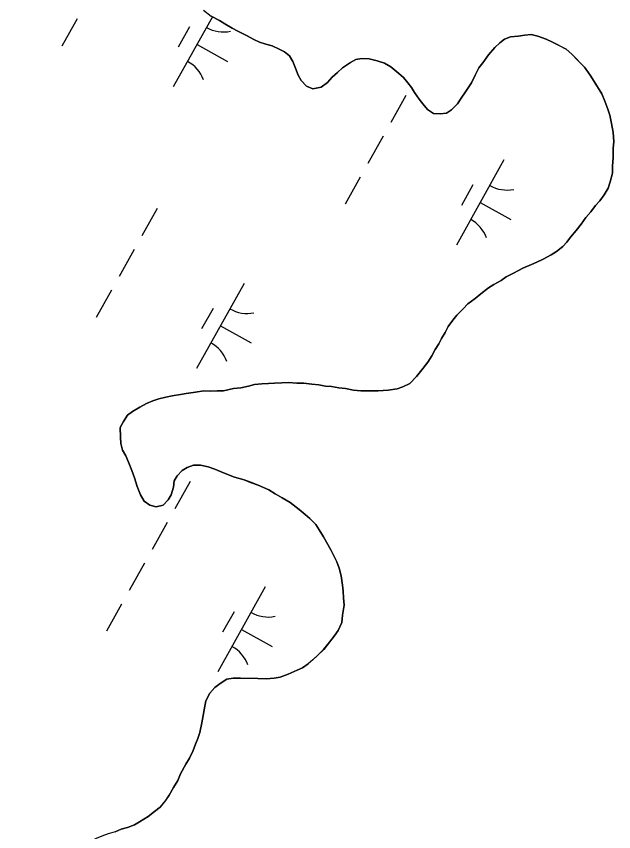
# Model space of a CAD drawing. Extents: x 3923531 to 3943530, y 207391 to 229799.
# Drawn here: x 3933487.6 to 3933793.9, y 213104.3 to 213522.7 of the extents above; entities that cross this region are included whole.
import ezdxf

# ---------------------------------------------------------------- set-up
doc = ezdxf.new("R2010")
doc.units = 0
doc.layers.add('V-TOPO-SHOR', color=7, linetype='Continuous')
doc.layers.add('V-WETL-SWMP', color=7, linetype='Continuous')

msp = doc.modelspace()

# ---------------------------------------------------------------- linework, layer by layer
at = {"layer": 'V-TOPO-SHOR'}
for points in [[(3933583.63, 213525.92), (3933587.55, 213522.71), (3933591.87, 213520.49), (3933594.62, 213518.88), (3933598.35, 213516.66), (3933601.3, 213515.05), (3933606.02, 213512.63), (3933609.35, 213510.81), (3933612.3, 213509.4), (3933615.65, 213508.37), (3933618.8, 213507.55), (3933622.34, 213505.93), (3933625.09, 213504.51), (3933627.64, 213502.51), (3933629.39, 213499.53), (3933630.73, 213496.15), (3933632.08, 213492.58), (3933633.63, 213489.8), (3933636.36, 213486.8), (3933639.71, 213485.58), (3933643.87, 213486.32), (3933647.25, 213488.66), (3933649.65, 213491.4), (3933652.25, 213493.94), (3933654.84, 213496.28), (3933659.02, 213499), (3933661.81, 213500.55), (3933664.78, 213501.11), (3933668.53, 213500.87), (3933672.67, 213499.84), (3933676.41, 213498.61), (3933679.75, 213496.8), (3933683.86, 213493.39), (3933686.21, 213491.39), (3933688.35, 213488.6), (3933690.3, 213486.21), (3933691.86, 213483.62), (3933694.19, 213480.24), (3933696.14, 213477.84), (3933698.48, 213474.85), (3933701.62, 213472.84), (3933704.98, 213472.61), (3933708.14, 213472.97), (3933710.73, 213474.72), (3933713.93, 213477.84), (3933715.74, 213480.79), (3933717.95, 213483.93), (3933720.96, 213488.64), (3933722.98, 213492.57), (3933724.8, 213496.3), (3933726.81, 213498.85), (3933729.82, 213502.96), (3933733.02, 213506.68), (3933735.61, 213509.03)], [(3933735.61, 213509.03), (3933738.01, 213510.98), (3933740.98, 213512.13), (3933744.94, 213512.48), (3933748.31, 213513.04), (3933751.67, 213513.4), (3933755.02, 213512.57), (3933759.35, 213510.94), (3933762.5, 213509.52), (3933765.64, 213507.91), (3933769.57, 213505.89), (3933772.51, 213503.29), (3933775.63, 213500.09), (3933778.96, 213496.69), (3933781.87, 213492.51), (3933784.79, 213487.93), (3933787.9, 213482.96), (3933789.43, 213479.19), (3933790.97, 213475.02), (3933791.93, 213472.05), (3933792.87, 213467.69), (3933793.6, 213463.14), (3933793.95, 213458.39), (3933793.71, 213454.83), (3933793.66, 213450.29), (3933793.42, 213445.74), (3933793.38, 213442.19), (3933792.14, 213437.85), (3933791.12, 213434.51), (3933789.1, 213431.17), (3933786.9, 213428.03), (3933784.7, 213425.68), (3933782.29, 213422.35), (3933779.69, 213419.41), (3933777.28, 213416.08), (3933774.67, 213412.75), (3933771.87, 213409.42), (3933769.87, 213406.87), (3933767.86, 213404.52), (3933764.67, 213401.99), (3933761.89, 213400.24), (3933757.71, 213398.11), (3933754.53, 213396.57), (3933751.75, 213395.42), (3933747.39, 213393.49), (3933742.61, 213390.97), (3933738.84, 213389.03), (3933736.25, 213387.09), (3933732.47, 213385.15), (3933729.69, 213383.4), (3933725.9, 213380.29), (3933722.91, 213377.95), (3933719.12, 213375.22), (3933716.72, 213372.68), (3933713.52, 213369.36), (3933711.52, 213366.81), (3933709.11, 213363.47), (3933707.5, 213360.53), (3933705.69, 213357.38), (3933704.27, 213354.63), (3933702.46, 213351.69), (3933700.65, 213348.55), (3933698.64, 213345.21), (3933696.23, 213342.08), (3933692.82, 213337.96), (3933689.42, 213334.24), (3933685.85, 213332.5), (3933682.87, 213331.55), (3933678.32, 213330.81), (3933673.18, 213330.47), (3933668.24, 213330.52), (3933664.28, 213330.57), (3933660.53, 213330.81), (3933656.39, 213331.64), (3933653.04, 213332.08), (3933649.29, 213332.71), (3933646.13, 213332.94), (3933642.78, 213333.57), (3933639.23, 213334.01), (3933635.08, 213334.45), (3933631.52, 213334.49), (3933627.18, 213334.73), (3933623.82, 213334.57), (3933620.06, 213334.41), (3933616.9, 213334.25), (3933613.54, 213334.09), (3933609.78, 213333.74), (3933606.61, 213332.98), (3933602.84, 213332.04), (3933599.08, 213331.68), (3933593.93, 213330.55), (3933590.57, 213330.59), (3933587.01, 213330.43), (3933583.85, 213330.46), (3933579.5, 213329.92), (3933574.75, 213329.18), (3933571.78, 213328.62), (3933567.62, 213327.88), (3933564.25, 213327.32), (3933560.68, 213326.37), (3933557.71, 213325.42)], [(3933557.71, 213325.42), (3933554.33, 213324.07), (3933550.95, 213322.13), (3933547.18, 213320), (3933544.59, 213318.05), (3933542.57, 213314.71), (3933540.96, 213311.77), (3933541.1, 213306.83), (3933541.26, 213303.46), (3933542.02, 213300.1), (3933543.76, 213297.11), (3933545.11, 213293.94), (3933546.84, 213289.57), (3933548.18, 213285.8), (3933549.52, 213281.44), (3933551.25, 213277.07), (3933553.19, 213273.89), (3933556.13, 213271.88), (3933559.29, 213271.05), (3933562.85, 213271.81), (3933565.45, 213274.55), (3933567.06, 213277.09), (3933568.29, 213281.04), (3933568.52, 213284.39), (3933570.13, 213286.94), (3933572.73, 213289.68), (3933575.32, 213291.23), (3933578.49, 213292.39), (3933582.05, 213292.34), (3933585.99, 213291.51), (3933589.34, 213290.29), (3933593.86, 213288.46), (3933599.57, 213286.22), (3933604.5, 213284.79), (3933607.64, 213283.56), (3933611.58, 213282.14), (3933614.33, 213280.92), (3933617.09, 213279.71), (3933620.42, 213277.7), (3933623.96, 213275.68), (3933628.08, 213273.26), (3933632.59, 213269.65), (3933635.72, 213267.05), (3933638.07, 213265.05), (3933641.2, 213261.85), (3933642.95, 213259.27), (3933645.08, 213255.68), (3933647.41, 213251.71), (3933649.15, 213248.52), (3933650.7, 213245.54), (3933652.05, 213242.76), (3933653.21, 213239.59), (3933654.15, 213235.62), (3933654.89, 213230.87), (3933655.25, 213227.71), (3933655.41, 213224.35), (3933655.76, 213220.59), (3933654.92, 213215.46), (3933654.48, 213211.71), (3933652.66, 213207.58), (3933650.65, 213204.64), (3933648.24, 213201.5), (3933645.24, 213197.78), (3933642.04, 213194.65), (3933639.65, 213192.5), (3933637.25, 213190.36), (3933634.46, 213188.41), (3933631.68, 213187.26), (3933627.11, 213185.13), (3933622.95, 213183.6), (3933619.78, 213183.04), (3933615.82, 213182.69), (3933611.48, 213182.93), (3933607.33, 213182.98), (3933602.58, 213183.03), (3933598.83, 213183.07), (3933595.66, 213182.52), (3933592.08, 213180.38), (3933589.49, 213178.24), (3933586.89, 213175.3), (3933584.87, 213171.37), (3933584.03, 213166.83), (3933583.4, 213163.87), (3933582.77, 213160.13), (3933581.73, 213155.2), (3933580.7, 213152.05), (3933579.49, 213149.29), (3933578.26, 213145.95), (3933576.44, 213142.02), (3933574.63, 213138.87), (3933571.81, 213133.96), (3933570.39, 213130.62), (3933568.17, 213126.89), (3933565.96, 213122.96), (3933564.15, 213120.22), (3933561.34, 213116.89), (3933558.55, 213114.74), (3933555.17, 213112.01), (3933550.79, 213109.3), (3933548.2, 213107.74), (3933544.63, 213106.4)], [(3933544.63, 213106.4), (3933541.46, 213105.64), (3933538.28, 213104.3), (3933534.71, 213103.15), (3933531.54, 213102), (3933528.56, 213100.85), (3933525.58, 213099.3), (3933522.6, 213097.75), (3933520.2, 213095.8), (3933517.8, 213093.26), (3933515.6, 213090.51), (3933514.79, 213089.14), (3933510.19, 213083.66), (3933507.8, 213081.71), (3933505.6, 213079.36), (3933503.01, 213077.41), (3933500.42, 213075.46), (3933497.44, 213074.31), (3933494.27, 213073.55), (3933491.3, 213072.99), (3933488.14, 213073.03), (3933484.39, 213073.47)]]:
    msp.add_lwpolyline(points, dxfattribs=at)
at = {"layer": 'V-WETL-SWMP'}
for p, q in [((3933588.17, 213522.39), (3933568.09, 213486.46)), ((3933591.87, 213520.49), (3933587.55, 213522.71)), ((3933518.81, 213521.34), (3933511.01, 213507.38)), ((3933594.62, 213518.88), (3933591.87, 213520.49)), ((3933598.35, 213516.66), (3933594.62, 213518.88)), ((3933576.47, 213517.28), (3933570.62, 213506.81)), ((3933601.3, 213515.05), (3933598.35, 213516.66)), ((3933606.01, 213512.63), (3933601.3, 213515.05)), ((3933609.35, 213510.81), (3933606.01, 213512.63)), ((3933612.3, 213509.4), (3933609.35, 213510.81)), ((3933738.01, 213510.98), (3933735.61, 213509.03)), ((3933740.98, 213512.13), (3933738.01, 213510.98)), ((3933744.94, 213512.48), (3933740.98, 213512.13)), ((3933748.31, 213513.04), (3933744.94, 213512.48)), ((3933751.67, 213513.4), (3933748.31, 213513.04)), ((3933755.02, 213512.57), (3933751.67, 213513.4)), ((3933759.35, 213510.94), (3933755.02, 213512.57)), ((3933762.5, 213509.52), (3933759.35, 213510.94)), ((3933580.28, 213508.28), (3933596, 213499.5)), ((3933615.65, 213508.37), (3933612.3, 213509.4)), ((3933618.8, 213507.55), (3933615.65, 213508.37)), ((3933622.34, 213505.93), (3933618.8, 213507.55)), ((3933625.09, 213504.51), (3933622.34, 213505.93)), ((3933733.02, 213506.68), (3933729.82, 213502.96)), ((3933735.61, 213509.03), (3933733.02, 213506.68)), ((3933769.57, 213505.89), (3933762.5, 213509.52)), ((3933772.51, 213503.29), (3933769.57, 213505.89)), ((3933627.64, 213502.51), (3933625.09, 213504.51)), ((3933629.39, 213499.52), (3933627.64, 213502.51)), ((3933729.82, 213502.96), (3933726.81, 213498.85)), ((3933778.96, 213496.69), (3933772.51, 213503.29)), ((3933630.73, 213496.15), (3933629.39, 213499.52)), ((3933659.02, 213499), (3933654.84, 213496.28)), ((3933661.81, 213500.55), (3933659.02, 213499)), ((3933664.78, 213501.11), (3933661.81, 213500.55)), ((3933668.53, 213500.87), (3933664.78, 213501.11)), ((3933672.67, 213499.84), (3933668.53, 213500.87)), ((3933676.41, 213498.61), (3933672.67, 213499.84)), ((3933679.75, 213496.8), (3933676.41, 213498.61)), ((3933726.81, 213498.85), (3933724.8, 213496.3)), ((3933632.08, 213492.58), (3933630.73, 213496.15)), ((3933652.25, 213493.94), (3933649.65, 213491.4)), ((3933654.84, 213496.28), (3933652.25, 213493.94)), ((3933683.86, 213493.39), (3933679.75, 213496.8)), ((3933686.21, 213491.39), (3933683.86, 213493.39)), ((3933724.8, 213496.3), (3933722.98, 213492.57)), ((3933781.87, 213492.51), (3933778.96, 213496.69)), ((3933633.63, 213489.79), (3933632.08, 213492.58)), ((3933636.36, 213486.8), (3933633.63, 213489.79)), ((3933649.65, 213491.4), (3933647.25, 213488.66)), ((3933688.35, 213488.6), (3933686.21, 213491.39)), ((3933722.98, 213492.57), (3933720.96, 213488.64)), ((3933784.79, 213487.93), (3933781.87, 213492.51)), ((3933639.71, 213485.58), (3933636.36, 213486.8)), ((3933643.87, 213486.32), (3933639.71, 213485.58)), ((3933647.25, 213488.66), (3933643.87, 213486.32)), ((3933690.31, 213486.21), (3933688.35, 213488.6)), ((3933691.86, 213483.62), (3933690.31, 213486.21)), ((3933720.96, 213488.64), (3933717.95, 213483.93)), ((3933787.9, 213482.96), (3933784.79, 213487.93)), ((3933687.43, 213482.12), (3933679.63, 213468.16)), ((3933694.19, 213480.24), (3933691.86, 213483.62)), ((3933715.74, 213480.79), (3933713.93, 213477.84)), ((3933717.95, 213483.93), (3933715.74, 213480.79)), ((3933789.43, 213479.19), (3933787.9, 213482.96)), ((3933696.14, 213477.84), (3933694.19, 213480.24)), ((3933698.48, 213474.85), (3933696.14, 213477.84)), ((3933713.93, 213477.84), (3933710.73, 213474.72)), ((3933790.97, 213475.02), (3933789.43, 213479.19)), ((3933701.62, 213472.84), (3933698.48, 213474.85)), ((3933704.98, 213472.61), (3933701.62, 213472.84)), ((3933708.14, 213472.97), (3933704.98, 213472.61)), ((3933710.73, 213474.72), (3933708.14, 213472.97)), ((3933791.93, 213472.04), (3933790.97, 213475.02)), ((3933792.87, 213467.69), (3933791.93, 213472.04)), ((3933793.6, 213463.13), (3933792.87, 213467.69)), ((3933675.73, 213461.17), (3933667.93, 213447.2)), ((3933793.95, 213458.39), (3933793.6, 213463.13)), ((3933793.71, 213454.83), (3933793.95, 213458.39)), ((3933793.66, 213450.29), (3933793.71, 213454.83)), ((3933737.69, 213448.98), (3933713.3, 213405.33)), ((3933793.41, 213445.74), (3933793.66, 213450.29)), ((3933793.38, 213442.19), (3933793.41, 213445.74)), ((3933664.02, 213440.22), (3933656.22, 213426.25)), ((3933792.14, 213437.85), (3933793.38, 213442.19)), ((3933721.69, 213436.16), (3933715.83, 213425.68)), ((3933791.12, 213434.51), (3933792.14, 213437.85)), ((3933786.9, 213428.03), (3933789.1, 213431.17)), ((3933789.1, 213431.17), (3933791.12, 213434.51)), ((3933725.5, 213427.16), (3933741.21, 213418.38)), ((3933784.7, 213425.68), (3933786.9, 213428.03)), ((3933559.81, 213424.04), (3933552.01, 213410.07)), ((3933779.69, 213419.42), (3933782.29, 213422.35)), ((3933782.29, 213422.35), (3933784.7, 213425.68)), ((3933777.28, 213416.08), (3933779.69, 213419.42)), ((3933774.67, 213412.75), (3933777.28, 213416.08)), ((3933769.87, 213406.87), (3933771.87, 213409.42)), ((3933771.87, 213409.42), (3933774.67, 213412.75)), ((3933767.86, 213404.53), (3933769.87, 213406.87)), ((3933548.1, 213403.08), (3933540.3, 213389.12)), ((3933761.89, 213400.24), (3933764.67, 213401.99)), ((3933764.67, 213401.99), (3933767.86, 213404.53)), ((3933754.53, 213396.57), (3933757.71, 213398.12)), ((3933757.71, 213398.12), (3933761.89, 213400.24)), ((3933742.62, 213390.97), (3933747.39, 213393.49)), ((3933747.39, 213393.49), (3933751.75, 213395.41)), ((3933751.75, 213395.41), (3933754.53, 213396.57)), ((3933736.25, 213387.09), (3933738.84, 213389.03)), ((3933738.84, 213389.03), (3933742.62, 213390.97)), ((3933604.49, 213385.67), (3933580.1, 213342.02)), ((3933729.69, 213383.4), (3933732.47, 213385.15)), ((3933732.47, 213385.15), (3933736.25, 213387.09)), ((3933536.4, 213382.13), (3933528.6, 213368.16)), ((3933722.91, 213377.95), (3933725.9, 213380.29)), ((3933725.9, 213380.29), (3933729.69, 213383.4)), ((3933719.12, 213375.22), (3933722.91, 213377.95)), ((3933588.49, 213372.85), (3933582.63, 213362.37)), ((3933713.52, 213369.35), (3933716.72, 213372.68)), ((3933716.72, 213372.68), (3933719.12, 213375.22)), ((3933711.52, 213366.81), (3933713.52, 213369.35)), ((3933592.3, 213363.84), (3933608.01, 213355.07)), ((3933707.5, 213360.53), (3933709.11, 213363.47)), ((3933709.11, 213363.47), (3933711.52, 213366.81)), ((3933705.69, 213357.39), (3933707.5, 213360.53)), ((3933704.27, 213354.63), (3933705.69, 213357.39)), ((3933700.65, 213348.55), (3933702.46, 213351.69)), ((3933702.46, 213351.69), (3933704.27, 213354.63)), ((3933698.64, 213345.21), (3933700.65, 213348.55)), ((3933696.23, 213342.07), (3933698.64, 213345.21)), ((3933692.82, 213337.96), (3933696.23, 213342.07)), ((3933609.78, 213333.74), (3933613.54, 213334.09)), ((3933613.54, 213334.09), (3933616.9, 213334.25)), ((3933616.9, 213334.25), (3933620.06, 213334.42)), ((3933620.06, 213334.42), (3933623.82, 213334.57)), ((3933623.82, 213334.57), (3933627.18, 213334.73)), ((3933627.18, 213334.73), (3933631.52, 213334.49)), ((3933631.52, 213334.49), (3933635.08, 213334.45)), ((3933635.08, 213334.45), (3933639.23, 213334.01)), ((3933685.85, 213332.5), (3933689.42, 213334.24)), ((3933689.42, 213334.24), (3933692.82, 213337.96)), ((3933574.75, 213329.18), (3933579.5, 213329.92)), ((3933579.5, 213329.92), (3933583.85, 213330.47)), ((3933583.85, 213330.47), (3933587.01, 213330.43)), ((3933587.01, 213330.43), (3933590.57, 213330.59)), ((3933590.57, 213330.59), (3933593.93, 213330.55)), ((3933593.93, 213330.55), (3933599.08, 213331.68)), ((3933599.08, 213331.68), (3933602.84, 213332.04)), ((3933602.84, 213332.04), (3933606.61, 213332.98)), ((3933606.61, 213332.98), (3933609.78, 213333.74)), ((3933639.23, 213334.01), (3933642.78, 213333.57)), ((3933642.78, 213333.57), (3933646.13, 213332.94)), ((3933646.13, 213332.94), (3933649.29, 213332.71)), ((3933649.29, 213332.71), (3933653.04, 213332.08)), ((3933653.04, 213332.08), (3933656.39, 213331.64)), ((3933656.39, 213331.64), (3933660.53, 213330.81)), ((3933660.53, 213330.81), (3933664.29, 213330.57)), ((3933664.29, 213330.57), (3933673.18, 213330.47)), ((3933673.18, 213330.47), (3933678.32, 213330.81)), ((3933678.32, 213330.81), (3933682.87, 213331.55)), ((3933682.87, 213331.55), (3933685.85, 213332.5)), ((3933557.71, 213325.42), (3933560.69, 213326.37)), ((3933560.69, 213326.37), (3933564.25, 213327.32)), ((3933564.25, 213327.32), (3933567.62, 213327.88)), ((3933567.62, 213327.88), (3933571.78, 213328.62)), ((3933571.78, 213328.62), (3933574.75, 213329.18)), ((3933547.18, 213320), (3933550.96, 213322.13)), ((3933550.96, 213322.13), (3933554.34, 213324.07)), ((3933554.34, 213324.07), (3933557.71, 213325.42)), ((3933542.57, 213314.71), (3933544.59, 213318.05)), ((3933544.59, 213318.05), (3933547.18, 213320)), ((3933540.96, 213311.77), (3933542.57, 213314.71)), ((3933541.1, 213306.83), (3933540.96, 213311.77)), ((3933541.26, 213303.46), (3933541.1, 213306.83)), ((3933542.02, 213300.1), (3933541.26, 213303.46)), ((3933543.76, 213297.11), (3933542.02, 213300.1)), ((3933545.11, 213293.94), (3933543.76, 213297.11)), ((3933546.84, 213289.57), (3933545.11, 213293.94)), ((3933578.49, 213292.38), (3933575.32, 213291.23)), ((3933582.05, 213292.35), (3933578.49, 213292.38)), ((3933585.99, 213291.51), (3933582.05, 213292.35)), ((3933548.18, 213285.8), (3933546.84, 213289.57)), ((3933572.73, 213289.68), (3933570.13, 213286.94)), ((3933575.32, 213291.23), (3933572.73, 213289.68)), ((3933589.34, 213290.29), (3933585.99, 213291.51)), ((3933593.86, 213288.46), (3933589.34, 213290.29)), ((3933599.57, 213286.22), (3933593.86, 213288.46)), ((3933549.52, 213281.44), (3933548.18, 213285.8)), ((3933568.52, 213284.39), (3933568.29, 213281.03)), ((3933570.13, 213286.94), (3933568.52, 213284.39)), ((3933576.75, 213283.99), (3933568.94, 213270.02)), ((3933604.5, 213284.79), (3933599.57, 213286.22)), ((3933607.64, 213283.57), (3933604.5, 213284.79)), ((3933551.25, 213277.07), (3933549.52, 213281.44)), ((3933568.29, 213281.03), (3933567.06, 213277.09)), ((3933611.58, 213282.14), (3933607.64, 213283.57)), ((3933617.09, 213279.71), (3933611.58, 213282.14)), ((3933620.42, 213277.69), (3933617.09, 213279.71)), ((3933553.19, 213273.89), (3933551.25, 213277.07)), ((3933567.06, 213277.09), (3933565.45, 213274.54)), ((3933623.96, 213275.68), (3933620.42, 213277.69)), ((3933628.08, 213273.26), (3933623.96, 213275.68)), ((3933556.13, 213271.88), (3933553.19, 213273.89)), ((3933559.29, 213271.05), (3933556.13, 213271.88)), ((3933562.85, 213271.81), (3933559.29, 213271.05)), ((3933565.45, 213274.54), (3933562.85, 213271.81)), ((3933632.59, 213269.65), (3933628.08, 213273.26)), ((3933635.72, 213267.05), (3933632.59, 213269.65)), ((3933565.04, 213263.04), (3933557.24, 213249.07)), ((3933638.07, 213265.05), (3933635.72, 213267.05)), ((3933641.2, 213261.85), (3933638.07, 213265.05)), ((3933642.95, 213259.26), (3933641.2, 213261.85)), ((3933645.08, 213255.68), (3933642.95, 213259.26)), ((3933647.41, 213251.71), (3933645.08, 213255.68)), ((3933649.15, 213248.52), (3933647.41, 213251.71)), ((3933650.7, 213245.54), (3933649.15, 213248.52)), ((3933553.34, 213242.09), (3933545.53, 213228.12)), ((3933652.05, 213242.76), (3933650.7, 213245.54)), ((3933653.21, 213239.59), (3933652.05, 213242.76)), ((3933654.15, 213235.62), (3933653.21, 213239.59)), ((3933654.89, 213230.87), (3933654.15, 213235.62)), ((3933615.3, 213229.9), (3933590.91, 213186.25)), ((3933655.25, 213227.71), (3933654.89, 213230.87)), ((3933655.41, 213224.35), (3933655.25, 213227.71)), ((3933541.63, 213221.13), (3933533.83, 213207.17)), ((3933655.76, 213220.59), (3933655.41, 213224.35)), ((3933599.29, 213217.07), (3933593.44, 213206.6)), ((3933654.92, 213215.46), (3933655.76, 213220.59)), ((3933654.48, 213211.71), (3933654.92, 213215.46)), ((3933652.66, 213207.58), (3933654.48, 213211.71)), ((3933603.1, 213208.07), (3933618.82, 213199.29)), ((3933648.24, 213201.5), (3933650.65, 213204.64)), ((3933650.65, 213204.64), (3933652.66, 213207.58)), ((3933645.23, 213197.78), (3933648.24, 213201.5)), ((3933642.04, 213194.65), (3933645.23, 213197.78)), ((3933637.25, 213190.36), (3933642.04, 213194.65)), ((3933631.68, 213187.26), (3933634.46, 213188.41)), ((3933634.46, 213188.41), (3933637.25, 213190.36)), ((3933619.78, 213183.04), (3933622.95, 213183.6)), ((3933622.95, 213183.6), (3933627.11, 213185.13)), ((3933627.11, 213185.13), (3933631.68, 213187.26)), ((3933589.49, 213178.24), (3933592.08, 213180.38)), ((3933592.08, 213180.38), (3933595.66, 213182.51)), ((3933595.66, 213182.51), (3933598.83, 213183.07)), ((3933598.83, 213183.07), (3933611.48, 213182.93)), ((3933611.48, 213182.93), (3933615.82, 213182.69)), ((3933615.82, 213182.69), (3933619.78, 213183.04)), ((3933584.87, 213171.37), (3933586.89, 213175.3)), ((3933586.89, 213175.3), (3933589.49, 213178.24)), ((3933584.03, 213166.83), (3933584.87, 213171.37)), ((3933583.4, 213163.87), (3933584.03, 213166.83)), ((3933582.77, 213160.13), (3933583.4, 213163.87)), ((3933581.73, 213155.2), (3933582.77, 213160.13)), ((3933580.7, 213152.05), (3933581.73, 213155.2)), ((3933579.49, 213149.29), (3933580.7, 213152.05)), ((3933576.44, 213142.02), (3933578.26, 213145.95)), ((3933578.26, 213145.95), (3933579.49, 213149.29)), ((3933574.63, 213138.87), (3933576.44, 213142.02)), ((3933571.81, 213133.96), (3933574.63, 213138.87)), ((3933570.39, 213130.62), (3933571.81, 213133.96)), ((3933568.17, 213126.89), (3933570.39, 213130.62)), ((3933565.96, 213122.96), (3933568.17, 213126.89)), ((3933564.15, 213120.21), (3933565.96, 213122.96)), ((3933558.55, 213114.74), (3933561.34, 213116.89)), ((3933561.34, 213116.89), (3933564.15, 213120.21)), ((3933555.16, 213112.01), (3933558.55, 213114.74)), ((3933548.2, 213107.74), (3933550.79, 213109.29)), ((3933550.79, 213109.29), (3933555.16, 213112.01)), ((3933538.28, 213104.3), (3933541.46, 213105.64)), ((3933541.46, 213105.64), (3933544.63, 213106.4)), ((3933544.63, 213106.4), (3933548.2, 213107.74))]:
    msp.add_line(p, q, dxfattribs=at)
for centre, start, end in [((3933593.96, 213532.28), 240.0381, 281.5817), ((3933567.02, 213484.05), 20.0381, 61.5817), ((3933739.17, 213451.16), 240.0381, 281.5817), ((3933712.23, 213402.93), 20.0381, 61.5817), ((3933605.97, 213387.84), 240.0381, 281.5817), ((3933579.03, 213339.62), 20.0381, 61.5817), ((3933616.78, 213232.07), 240.0381, 281.5817), ((3933589.84, 213183.84), 20.0381, 61.5817)]:
    msp.add_arc(centre, 17.62, start, end, dxfattribs=at)

doc.saveas('drawing.dxf')
